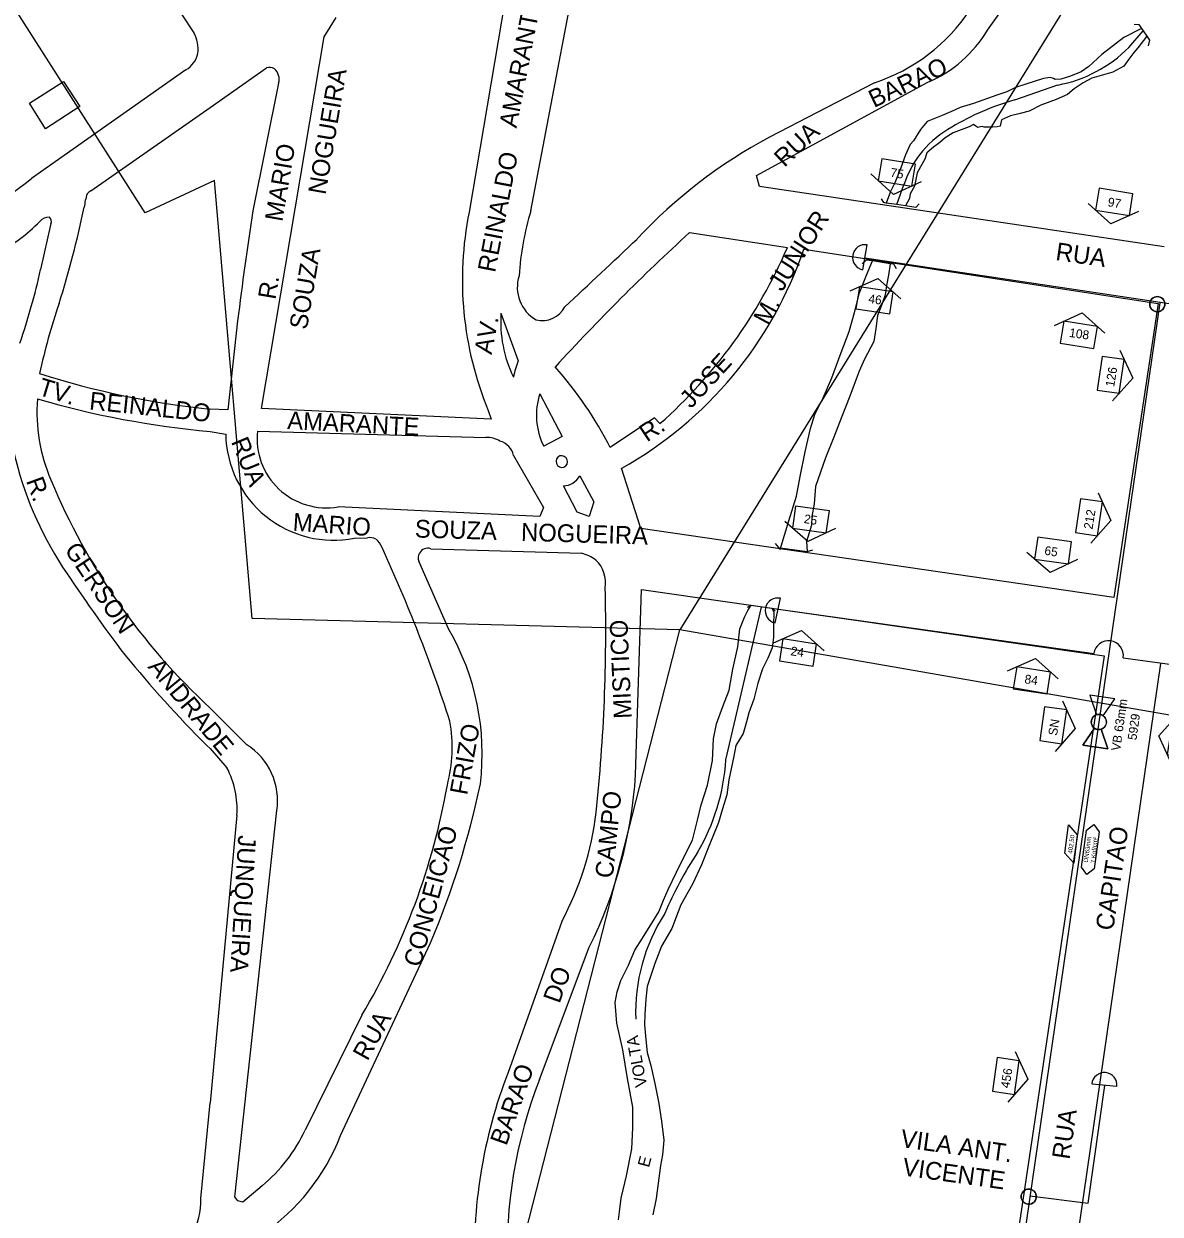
# Model space of a CAD drawing. Extents: x 325709 to 364434, y 7573432 to 7597073.
# Drawn here: x 337618.6 to 338001.6, y 7589064.5 to 7589465.9 of the extents above; entities that cross this region are included whole.
import ezdxf

# ---------------------------------------------------------------- set-up
doc = ezdxf.new("R2010")
doc.units = 0
for name, color, linetype in [('EDIFEXISTENT', 7, 'Continuous'), ('EDIFIDENTIF', 7, 'Continuous'), ('EDIFOBRAEXIS', 7, 'Continuous'), ('FORMATO', 7, 'Continuous'), ('LIMITE_BAIRROS_MUNICIPIOS', 7, 'Continuous'), ('LOGRADOURO', 7, 'Continuous'), ('LOGRADOURO_TEXTO', 7, 'Continuous'), ('NUM_REF', 7, 'Continuous'), ('SIMBOLO', 7, 'Continuous'), ('TEXTO', 7, 'Continuous'), ('TUBO_PEAD_GN_125', 7, 'Continuous'), ('TUBO_PEAD_GN_63', 7, 'Continuous'), ('VALVULA_PEAD_63', 7, 'Continuous'), ('VES - BLOQUEIIO', 7, 'Continuous')]:
    doc.layers.add(name, color=color, linetype=linetype)

# ---------------------------------------------------------------- blocks, each defined once
blk = doc.blocks.new('VALVULA_PEAD_DN_63')
at = {"layer": 'VALVULA_PEAD_63'}
for points in [[(-1.14, 0.57), (-4.25, 2.13), (-4.25, -2.13), (-1.14, -0.57)], [(-1.14, -0.57), (-4.25, -2.13), (-4.25, 2.13), (-1.14, 0.57)], [(1.14, -0.57), (4.25, -2.13), (4.25, 2.13), (1.14, 0.57)], [(1.14, -0.57), (4.25, -2.13), (4.25, 2.13), (1.14, 0.57)]]:
    blk.add_lwpolyline(points, dxfattribs=at)
blk.add_circle((0, 0), 1.28, dxfattribs=at)
for start, end in [(90, 270), (153.4349, 206.5651), (270, 90), (0, 26.5651), (333.4349, 0)]:
    blk.add_arc((0, 0), 1.28, start, end, dxfattribs=at)
blk = doc.blocks.new('INTERLIGACAO')
at = {"layer": 'SIMBOLO'}
blk.add_circle((0, 0), 1.28, dxfattribs=at)
for start, end in [(0, 180), (180, 0)]:
    blk.add_arc((0, 0), 1.28, start, end, dxfattribs=at)
blk = doc.blocks.new('NUM_REF')
at = {"layer": 'NUM_REF'}
blk.add_lwpolyline([(-4.3125, 0.9375), (0, 3.75), (4.3125, 0.9375)], dxfattribs=at)
blk.add_lwpolyline([(2.875, -1.875), (2.875, 1.875), (-2.875, 1.875), (-2.875, -1.875)], close=True, dxfattribs=at)

msp = doc.modelspace()

# ---------------------------------------------------------------- linework, layer by layer
at = {"layer": 'EDIFEXISTENT'}
for p, q in [((337992.92, 7589465.74), (337994.44, 7589465.6)), ((337994.44, 7589465.6), (337995.31, 7589464.32)), ((337995.31, 7589464.32), (337995.88, 7589463.48)), ((337995.88, 7589463.48), (337997.09, 7589461.71)), ((337997.09, 7589461.71), (337998.02, 7589460.35)), ((337998.02, 7589460.35), (337997.57, 7589458.45)), ((337620.49, 7589439.11), (337631.95, 7589446.45)), ((337631.95, 7589446.45), (337637.48, 7589437.98)), ((337625.91, 7589430.44), (337620.49, 7589439.11)), ((337637.48, 7589437.98), (337625.91, 7589430.44)), ((337908.46, 7589405.55), (337907.75, 7589406.8)), ((337909.31, 7589405.42), (337908.46, 7589405.55)), ((337912.85, 7589404.89), (337909.31, 7589405.42)), ((337915.76, 7589404.46), (337912.85, 7589404.89)), ((337919.22, 7589403.94), (337915.76, 7589404.46)), ((337920.34, 7589405.15), (337919.22, 7589403.94)), ((337902.54, 7589386.21), (337901.18, 7589384.93)), ((337904.64, 7589385.88), (337902.54, 7589386.21)), ((337910.6, 7589384.97), (337904.64, 7589385.88)), ((337911.8, 7589384.79), (337910.6, 7589384.97)), ((337912.73, 7589383.23), (337911.8, 7589384.79)), ((337871.8, 7589290.58), (337873.48, 7589288.61)), ((337873.48, 7589288.61), (337873.56, 7589289.19)), ((337873.56, 7589289.19), (337882.59, 7589287.87)), ((337882.59, 7589287.87), (337884.59, 7589288.54)), ((337862.51, 7589269.18), (337863.79, 7589269.85)), ((337863.79, 7589269.85), (337866.83, 7589269.35)), ((337866.83, 7589269.35), (337870.78, 7589268.81)), ((337870.78, 7589268.81), (337871.88, 7589267.93))]:
    msp.add_line(p, q, dxfattribs=at)
at = {"layer": 'EDIFOBRAEXIS'}
for p, q in [((337991.05, 7589457.9), (337995.88, 7589463.48)), ((337952.61, 7589440.17), (337967.13, 7589445.22)), ((337912.85, 7589404.89), (337915.35, 7589411.84)), ((337779.41, 7589368.32), (337785.18, 7589352.17)), ((337855.25, 7589217.7), (337867.2, 7589269.19))]:
    msp.add_line(p, q, dxfattribs=at)
for points in [[(337995.31, 7589464.32), (337989.35, 7589461.18), (337981.98, 7589455.54), (337977.63, 7589451.44), (337975.06, 7589449.64), (337971.44, 7589448.2), (337968.19, 7589447.24), (337966.21, 7589447.03), (337965.68, 7589447.41), (337964.54, 7589447.75), (337962.33, 7589447.36), (337956.33, 7589445.49), (337952.9, 7589444.35), (337949.9, 7589442.96), (337946.57, 7589441.79), (337941.81, 7589440.16), (337938.76, 7589438.97), (337934.23, 7589437.66), (337931.26, 7589436.24), (337928.13, 7589434.95), (337923.14, 7589432.92), (337920.83, 7589430.25), (337918.49, 7589426.39), (337917.37, 7589425.18), (337915.82, 7589421.67), (337914.26, 7589417.3), (337912.16, 7589412.22), (337910.74, 7589409.26), (337909.31, 7589405.42)], [(337997.09, 7589461.71), (337994.07, 7589457.74), (337992.79, 7589456.21), (337991.07, 7589453.89), (337989.4, 7589451.62), (337985.68, 7589449.5), (337982.53, 7589448.61), (337978.61, 7589447.56), (337975.66, 7589445.98), (337972.65, 7589443.98), (337970.45, 7589442.05), (337966.61, 7589440.38), (337961.45, 7589438.42), (337957.5, 7589436.35), (337954.4, 7589435.59), (337951.17, 7589434.83), (337948.17, 7589433.49), (337947.69, 7589431.36), (337946.7, 7589431.09), (337945.08, 7589431.03), (337943.61, 7589431.04), (337942.29, 7589431), (337941.61, 7589431.21), (337941.05, 7589431.09), (337940.13, 7589430.92), (337939.53, 7589431.31), (337938.7, 7589431.85), (337937.2, 7589431.1), (337931.8, 7589429.04), (337929.13, 7589427.44), (337927.36, 7589425.86), (337925.27, 7589424.23), (337923, 7589422.37), (337922.27, 7589420.25), (337920.8, 7589417.6), (337919.77, 7589415.58), (337918.77, 7589411.15), (337917.38, 7589408.47), (337917.16, 7589406.93), (337915.76, 7589404.46)], [(337873.48, 7589288.61), (337876.48, 7589298.22), (337879.06, 7589306.62), (337880.33, 7589313.25), (337881.95, 7589321.55), (337883.72, 7589329.35), (337885.25, 7589334.15), (337887.99, 7589339.76), (337890.91, 7589346.5), (337894.05, 7589355.07), (337896.85, 7589362.12), (337898.55, 7589368.49), (337900.31, 7589375.1), (337902.67, 7589381.06), (337904.64, 7589385.88)], [(337910.6, 7589384.97), (337910.04, 7589381.05), (337909.33, 7589377.63), (337908.95, 7589374.47), (337907.8, 7589371.18), (337906.3, 7589367.47), (337905.73, 7589363.16), (337905.06, 7589358.73), (337902.02, 7589352.82), (337900.13, 7589348.73), (337898.83, 7589345.09), (337897.04, 7589340.34), (337894.32, 7589333.44), (337891.63, 7589326.51), (337888.86, 7589319.49), (337885.48, 7589309.86), (337885, 7589304.01), (337884.22, 7589299.75), (337884.05, 7589296.84), (337882.43, 7589291.32), (337882.59, 7589287.87)], [(337792.54, 7589341.13), (337800.05, 7589326.66), (337793.83, 7589323.44)], [(337805.99, 7589313.45), (337810.74, 7589304.64), (337809.12, 7589299.71), (337805.08, 7589301.19), (337800.44, 7589310.05)], [(337818.99, 7589062.58), (337819.32, 7589065.31), (337819.94, 7589069.9), (337821.78, 7589077.44), (337823.58, 7589086.47), (337823.85, 7589093.57), (337823.83, 7589100.52), (337822.06, 7589110.19), (337820.55, 7589119.94), (337818.44, 7589128.86), (337817.94, 7589135.89), (337818.53, 7589139.46), (337819.78, 7589143.22), (337822.36, 7589148.5), (337824.53, 7589153.48), (337827.08, 7589157.54), (337830.32, 7589162.58), (337832.68, 7589166.47), (337834.19, 7589170.36), (337835.76, 7589173.97), (337838.63, 7589179.75), (337841.21, 7589185.13), (337843.94, 7589190.61), (337845.7, 7589197.31), (337846.88, 7589202.45), (337849.05, 7589209.13), (337850.76, 7589217.48), (337851.08, 7589224.73), (337852.09, 7589229.82), (337854.19, 7589235.71), (337856.34, 7589241.14), (337857.54, 7589248.25), (337859.31, 7589255.74), (337859.97, 7589261.82), (337861.5, 7589265.74), (337862.58, 7589267.99), (337863.79, 7589269.85)], [(337870.78, 7589268.81), (337871.45, 7589267.43), (337871.28, 7589263), (337871.25, 7589258.91), (337870.79, 7589255.42), (337869.34, 7589251.91), (337867.53, 7589248.37), (337865.97, 7589243.54), (337865.42, 7589241.32), (337864.66, 7589238.18), (337863.02, 7589233.53), (337862.18, 7589230.44), (337861.01, 7589226.6), (337858.62, 7589222.51), (337857.88, 7589218.92), (337857, 7589214.69), (337856.26, 7589210.92), (337855.58, 7589205.88), (337854.1, 7589201.2), (337852.74, 7589196.57), (337849.63, 7589188.84), (337847.02, 7589182.32), (337843.99, 7589175.78), (337840, 7589168.84), (337836.97, 7589160.85), (337833.57, 7589154.9), (337831.29, 7589149.06), (337828.74, 7589141.27), (337828.2, 7589136.94), (337827.88, 7589131.95), (337827.79, 7589128.27), (337828.23, 7589123.4), (337828.68, 7589118.99), (337829.88, 7589114.59), (337831.25, 7589108.59), (337832.66, 7589101.84), (337833.53, 7589095.85), (337834.33, 7589089.47), (337833.91, 7589084.51), (337833.22, 7589080.89), (337831.73, 7589069.82), (337830.65, 7589064.3)]]:
    msp.add_lwpolyline(points, dxfattribs=at)
for centre, radius, start, end in [((337958.86, 7589489.72), 45.27, 280.5284, 315.3222), ((337976.17, 7589356.47), 86.96, 105.7172, 120.976), ((337947.48, 7589401.25), 33.82, 118.3569, 161.7694), ((337822.33, 7589365.45), 43.01, 176.1732, 205.7558), ((337826.36, 7589337.11), 43.85, 159.9134, 167.2903), ((337814.53, 7589333.85), 23.17, 161.6878, 206.6863), ((337799.99, 7589318.26), 2.02, 110.648, 287.9735), ((337799.84, 7589318.2), 2.02, 292.698, 105.9234), ((337800.29, 7589316.54), 6.49, 271.3359, 331.6041), ((337783.67, 7589222.49), 71.75, 329.8088, 356.1652), ((337949.95, 7589117.22), 125.14, 146.4307, 157.1224), ((337885.52, 7589132.73), 60.71, 146.9206, 182.3921)]:
    msp.add_arc(centre, radius, start, end, dxfattribs=at)
at = {"layer": 'LIMITE_BAIRROS_MUNICIPIOS'}
for points in [[(337471.68, 7589702.11), (337850.59, 7589885.17), (338105.97, 7589691.77), (337839.73, 7589261.51)], [(337769.02, 7588985.15), (337839.73, 7589261.51), (337695.54, 7589265.36), (337682.83, 7589413.05), (337659.48, 7589402.1), (337608.62, 7589481.66), (337302.83, 7589424.81), (337289.17, 7589608.02), (336886.18, 7589554.25), (337003.47, 7589398.07), (336925.28, 7589250.26), (337023.13, 7589198.92)], [(338693.32, 7588899.85), (338676.46, 7589072.92), (338566.53, 7589067.28), (338334.9, 7589099.85), (338329.24, 7589176.21), (337839.73, 7589261.51)]]:
    msp.add_lwpolyline(points, dxfattribs=at)
at = {"layer": 'LOGRADOURO'}
for p, q in [((337943.46, 7589463.74), (337967.01, 7589497.08)), ((337789.48, 7589402.84), (337803.39, 7589475.72)), ((337671.74, 7589469.09), (337675.92, 7589462.81)), ((337681.39, 7589437.65), (337700.38, 7589451.02)), ((337673.19, 7589450.34), (337621.09, 7589413.71)), ((337704.45, 7589445.81), (337695.76, 7589402.79)), ((337865.61, 7589414.7), (337923.36, 7589446.18)), ((337905.36, 7589445.97), (337869.97, 7589427.64)), ((337641.1, 7589409.49), (337681.39, 7589437.65)), ((337627.71, 7589398.53), (337624.2, 7589383.02)), ((337842.98, 7589395.46), (337875.98, 7589390.43)), ((337881.51, 7589389.88), (338000.95, 7589371.57)), ((338000.95, 7589371.57), (337986.05, 7589272.45)), ((337690.63, 7589365.7), (337687.32, 7589335.67)), ((337681.39, 7589335.94), (337681.23, 7589335.96)), ((337687.32, 7589335.67), (337681.39, 7589335.94)), ((337776.08, 7589332.55), (337698.63, 7589336.18)), ((337775.13, 7589335.51), (337776.08, 7589332.55)), ((337681.39, 7589328.38), (337686.62, 7589327.48)), ((337697.32, 7589328.54), (337774.31, 7589326.33)), ((337826.51, 7589295.65), (337820.1, 7589315.97)), ((337792.52, 7589299.74), (337724.58, 7589303.01)), ((337986.05, 7589272.45), (337826.51, 7589295.65)), ((337730.03, 7589292.39), (337734.47, 7589292.58)), ((337755.82, 7589288.87), (337806.57, 7589287.34)), ((337761.84, 7589261.67), (337751.72, 7589284.62)), ((337824.77, 7589212.62), (337826.83, 7589275.16)), ((337826.83, 7589275.16), (337982.72, 7589252.71)), ((337982.72, 7589252.71), (337953.58, 7589057.15)), ((337965.83, 7589001.91), (338001.82, 7589250.21)), ((337693.72, 7589222.77), (337681.39, 7589235.14)), ((337680.12, 7589222.59), (337681.39, 7589221.47)), ((337681.39, 7589221.47), (337687.04, 7589214.97)), ((337690.37, 7589199.05), (337681.39, 7589102.03)), ((337799.91, 7589163.18), (337781.83, 7589112.28)), ((337725.34, 7589090.97), (337755.67, 7589155.99)), ((337792.4, 7589109.91), (337809.13, 7589154.5)), ((337732.52, 7589131.55), (337713.45, 7589092.85)), ((337678.22, 7589069.78), (337681.39, 7589102.03))]:
    msp.add_line(p, q, dxfattribs=at)
for points in [[(337784.7, 7589501.91), (337783.28, 7589488.81), (337768.69, 7589402.37)], [(337698.63, 7589336.18), (337719.86, 7589461.48), (337723.81, 7589467.93)], [(338003.02, 7589390.7), (337866.6, 7589411.05), (337865.61, 7589414.7)], [(337832.98, 7589331.03), (337831.18, 7589333.03), (337816.24, 7589322.94)], [(337783.66, 7589320.29), (337793.76, 7589302.71), (337792.52, 7589299.74)], [(337690.75, 7589068.97), (337689.65, 7589070.32), (337703.86, 7589200.55)], [(337698.9, 7589074.03), (337692.37, 7589068.58), (337690.75, 7589068.97)]]:
    msp.add_lwpolyline(points, dxfattribs=at)
for centre, radius, start, end in [((337885.83, 7589504.8), 61.99, 288.3625, 326.5714), ((337665.58, 7589457.22), 11.76, 353.327, 28.384), ((337906.34, 7589485.95), 43.26, 293.1736, 329.1112), ((337668.67, 7589457.93), 8.84, 300.8213, 346.3808), ((337701.25, 7589447.18), 3.94, 63.2614, 102.7088), ((337699.94, 7589447.14), 4.71, 343.522, 49.059), ((337950.55, 7589276.54), 171.24, 118.0698, 137.0141), ((337529.6, 7589527.31), 145.87, 292.1434, 308.8441), ((337659.48, 7589402.1), 20.63, 161.8356, 174.5842), ((337644.68, 7589403.67), 6.83, 121.5507, 134.5973), ((337285.25, 7589479.16), 361.58, 342.679, 348.012), ((338978.44, 7589206.55), 1297.6, 171.30169, 172.95471), ((337885.35, 7589374.19), 100.06, 163.3614, 176.1559), ((337584.68, 7589437.7), 55.01, 296.695, 315.521), ((337627, 7589396.73), 3.91, 87.2721, 141.6343), ((337626.06, 7589399.24), 1.79, 336.5628, 51.2473), ((337881.46, 7589379.5), 115.07, 168.5356, 202.473), ((338333.07, 7588860.6), 725.44, 132.49914, 137.56072), ((334761.66, 7592627.61), 4454.95, 313.01804, 313.44743), ((337721.85, 7589456.74), 167.79, 311.4796, 336.7208), ((337754.49, 7589432.94), 134.12, 299.2904, 341.2722), ((337413.93, 7589428.79), 215.19, 340.8369, 347.7205), ((337797.64, 7589377.03), 12.72, 162.3149, 240.124), ((337825.76, 7589304.65), 206.45, 161.1059, 167.9011), ((337793.25, 7589374.48), 8.7, 257.0492, 332.2627), ((337710.76, 7589620.93), 286.5, 252.3495, 264.0836), ((337701.54, 7589264.68), 128.64, 26.9274, 41.6279), ((337680.66, 7589334.85), 57.67, 175.5208, 203.3), ((337710.03, 7589640.25), 313.19, 253.8971, 264.7528), ((337723.03, 7589328.13), 36.42, 181.0224, 281.0732), ((337720.5, 7589325.97), 23.32, 173.6702, 280.0714), ((337774.85, 7589318.13), 8.21, 58.9776, 93.7445), ((337777.24, 7589318.86), 6.57, 12.5072, 73.7208), ((337733.06, 7589348.5), 120.92, 192.9927, 212.9811), ((337828.99, 7589395.41), 217.88, 202.4972, 227.3562), ((337735.14, 7589287.79), 4.84, 63.7663, 98.0318), ((337731.96, 7589286.16), 8, 23.0446, 48.2509), ((337260.44, 7589068.76), 527.21, 17.8864, 24.7272), ((337754.79, 7589285.77), 3.27, 151.2589, 200.4097), ((337754.77, 7589285.8), 3.24, 71.0726, 151.7204), ((337803.26, 7589274.29), 13.47, 53.0084, 75.7919), ((338100.53, 7589592.94), 562.25, 213.4919, 217.2008), ((337804.3, 7589277.42), 10.39, 350.4449, 47.2033), ((337245.7, 7589260.85), 569.04, 353.856, 1.495), ((337689.24, 7589219.74), 83.84, 353.0569, 30.0084), ((338000.46, 7589539.33), 450.49, 219.4657, 224.676), ((337713.04, 7589221.83), 49.93, 345.2875, 10.2114), ((337681.76, 7589203.89), 22.35, 351.4043, 57.6349), ((337660.8, 7589201.18), 29.65, 355.8866, 27.7244), ((337673.99, 7589222.02), 151.07, 333.4529, 356.435), ((337534.37, 7589249.27), 230.48, 329.2874, 349.9768), ((337491.26, 7589268.21), 287.24, 337.0037, 348.2277), ((337709.03, 7589211.98), 103.15, 331.7656, 353.3013), ((337938.22, 7589051.53), 167.77, 158.7726, 182.8439), ((337943.89, 7589051.25), 162.45, 158.8305, 182.0783), ((337658.5, 7589117.02), 71.74, 304.256, 338.7087), ((337662.03, 7589117.56), 57.05, 310.2686, 334.3303), ((337652.95, 7589069.17), 25.28, 331.8559, 1.3988)]:
    msp.add_arc(centre, radius, start, end, dxfattribs=at)
at = {"layer": 'SIMBOLO'}
for points in [[(337973.67, 7589192.38), (337972.53, 7589182.84), (337969.53, 7589186.22), (337970.68, 7589195.76)], [(337975.09, 7589181.45), (337976.76, 7589193.96), (337979.22, 7589195.84), (337979.22, 7589195.84), (337981.1, 7589193.39), (337979.43, 7589180.87), (337976.97, 7589178.99), (337976.97, 7589178.99)]]:
    msp.add_lwpolyline(points, close=True, dxfattribs=at)
at = {"layer": 'TUBO_PEAD_GN_125'}
for p, q in [((337871.82, 7589263.84), (337873.67, 7589272.14)), ((337873, 7589268.43), (337979.27, 7589253.51)), ((337989.18, 7589252.12), (338099.08, 7589236.69))]:
    msp.add_line(p, q, dxfattribs=at)
for centre, radius, start, end in [((337872.74, 7589267.99), 4.25, 77.4214, 257.4214), ((337984.23, 7589252.82), 5, 352.0073, 172.0073)]:
    msp.add_arc(centre, radius, start, end, dxfattribs=at)
at = {"layer": 'TUBO_PEAD_GN_63'}
for p, q in [((337901.45, 7589382.94), (337902.89, 7589391.32)), ((338254.61, 7589333.66), (337902.13, 7589386.86)), ((338001.51, 7589371.79), (337984.55, 7589255.06)), ((337984.55, 7589255.06), (337947.04, 7588996.84)), ((337978.6, 7589108.4), (337987.06, 7589107.59))]:
    msp.add_line(p, q, dxfattribs=at)
msp.add_lwpolyline([(337957.73, 7589070.63), (337977.39, 7589068.19), (337982.98, 7589107.84)], dxfattribs=at)
for centre, start, end in [((337902.17, 7589387.13), 80.2367, 260.2367), ((337982.83, 7589107.99), 354.5361, 174.5361)]:
    msp.add_arc(centre, 4.25, start, end, dxfattribs=at)

# ---------------------------------------------------------------- block references
at = {"layer": 'FORMATO'}
for p, xscale, yscale, rotation in [((337912.87, 7589415.73), 1.9999999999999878, 1.999999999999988, 170.9627695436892), ((337986.16, 7589405.77), 1.9999999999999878, 1.999999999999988, 170.9627695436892), ((337905.35, 7589372.61), 1.9999999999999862, 1.9999999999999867, -8.929111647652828), ((337974.21, 7589360.98), 1.9999999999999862, 1.9999999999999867, -8.929111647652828), ((337984.95, 7589347.5), 1.9999999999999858, 1.9999999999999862, -98.26508109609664), ((337977.63, 7589299.49), 1.9999999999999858, 1.9999999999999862, -98.26508109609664), ((337883.91, 7589298.68), 1.9999999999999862, 1.999999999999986, 172.03355075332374), ((337965.54, 7589288.24), 1.9999999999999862, 1.999999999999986, 172.03355075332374), ((337879.54, 7589253.91), 1.9999999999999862, 1.9999999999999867, -8.929111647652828), ((337958.4, 7589244.48), 1.9999999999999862, 1.9999999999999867, -8.929111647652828), ((337965.58, 7589229.33), 1.9999999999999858, 1.9999999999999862, -98.26508109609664), ((338008.6, 7589224.61), 1.9999999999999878, 1.9999999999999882, 81.33720200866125), ((337949.62, 7589111.06), 1.9999999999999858, 1.9999999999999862, -98.26508109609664)]:
    msp.add_blockref('NUM_REF', p, dxfattribs=dict(at, xscale=xscale, yscale=yscale, rotation=rotation))
at = {"layer": 'SIMBOLO', "xscale": 2.0000000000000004, "yscale": 1.9999999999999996, "rotation": 22.031790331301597}
for p in [(338000.68, 7589371.32), (337957.33, 7589070.39)]:
    msp.add_blockref('INTERLIGACAO', p, dxfattribs=at)
at = {"layer": 'VES - BLOQUEIIO', "xscale": 1.999999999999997, "yscale": 1.9999999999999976, "rotation": 81.81330784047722}
msp.add_blockref('VALVULA_PEAD_DN_63', (337980.98, 7589230.44), dxfattribs=at)

# ---------------------------------------------------------------- texts
for s, rotation, p in [('75', 350.5497, (337910.51, 7589414.33)), ('97', 350.5497, (337983.8, 7589404.37)), ('46', 351.9994, (337903.13, 7589371.76)), ('108', 351.9994, (337970.84, 7589360.3)), ('126', 80.7773, (337986.12, 7589343.26)), ('25', 351.0759, (337881.38, 7589297.56)), ('212', 80.7773, (337978.8, 7589295.25)), ('65', 351.0759, (337962.46, 7589286.87)), ('24', 351.4019, (337876.9, 7589252.97)), ('84', 351.4019, (337955.76, 7589243.53)), ('VB 63mm', 81.8133, (337988.12, 7589220.56)), ('SN', 80.7773, (337966.84, 7589225.67)), ('5929', 81.8133, (337993.62, 7589224.18)), ('456', 80.7773, (337950.79, 7589106.83))]:
    msp.add_text(s, height=3, rotation=rotation).set_placement(p)
at = {"layer": 'EDIFIDENTIF'}
for s, rotation, p in [('VOLTA', 100.4461, (337828.71, 7589107.71)), ('E', 75.2241, (337829.29, 7589080.03))]:
    msp.add_text(s, height=4, rotation=rotation, dxfattribs=at).set_placement(p)
at = {"layer": 'LOGRADOURO_TEXTO'}
for s, rotation, p in [('AMARANTE', 79.0225, (337784.64, 7589430.49)), ('BARAO', 25.3493, (337905.15, 7589437.42)), ('NOGUEIRA', 80.3809, (337720.27, 7589408.03)), ('RUA', 43.4074, (337874.97, 7589417.24)), ('MARIO', 80.3809, (337705.7, 7589398.94)), ('REINALDO', 79.0225, (337777.4, 7589381.76)), ('JUNIOR', 57.2954, (337874.18, 7589375.27)), ('RUA', 351.7094, (337966.15, 7589386.25)), ('SOUZA', 80.3809, (337713.97, 7589362.52)), ('R.', 80.3809, (337703.36, 7589372.66)), ('M.', 61.6171, (337869.49, 7589363.87)), ('AV.', 79.0225, (337776.23, 7589354.14)), ('JOSE', 47.5959, (337843.51, 7589335.88)), ('TV.', 343.3186, (337623.04, 7589340.83)), ('REINALDO', 353.9708, (337640.45, 7589335.86)), ('AMARANTE', 357.1128, (337707.26, 7589329.21)), ('R.', 34.046, (337828.64, 7589324.65)), ('RUA', 292.3654, (337688.33, 7589324.98)), ('R.', 290.0061, (337619.23, 7589311.77)), ('MARIO', 355.9526, (337709.09, 7589294.96)), ('SOUZA', 358.2782, (337750.32, 7589292.66)), ('NOGUEIRA', 358.2782, (337786.11, 7589291.54)), ('GERSON', 303.7517, (337632.07, 7589288.49)), ('MISTICO', 92.5304, (337823.49, 7589231.66)), ('ANDRADE', 309.6448, (337660.16, 7589248.92)), ('FRIZO', 79.6348, (337768.01, 7589205.57)), ('CAMPO', 84.2401, (337817.11, 7589177.58)), ('CONCEICAO', 74.9605, (337752.29, 7589147.52)), ('CAPITAO', 81.5248, (337985.78, 7589159.88)), ('JUNQUEIRA', 266.595, (337690.87, 7589192.38)), ('DO', 70.4418, (337799.14, 7589135.26)), ('RUA', 60.8955, (337734.4, 7589115.9)), ('BARAO', 70.4418, (337781.24, 7589087.31)), ('RUA', 81.5248, (337971.07, 7589082.72)), ('VILA ANT.', 352.0855, (337913.85, 7589087.16)), (' VICENTE', 352.0855, (337912.27, 7589077.89))]:
    msp.add_text(s, height=6, rotation=rotation, dxfattribs=at).set_placement(p)
at = {"layer": 'TEXTO'}
for s, rotation, p in [('402,50', 83.1646, (337972.02, 7589185.99)), ('DN63mm', 82.4089, (337977.26, 7589183.07)), ('7 Kgf/cm²', 84.9637, (337979.73, 7589182.76))]:
    msp.add_text(s, height=1.5, rotation=rotation, dxfattribs=at).set_placement(p)

doc.saveas('drawing.dxf')
